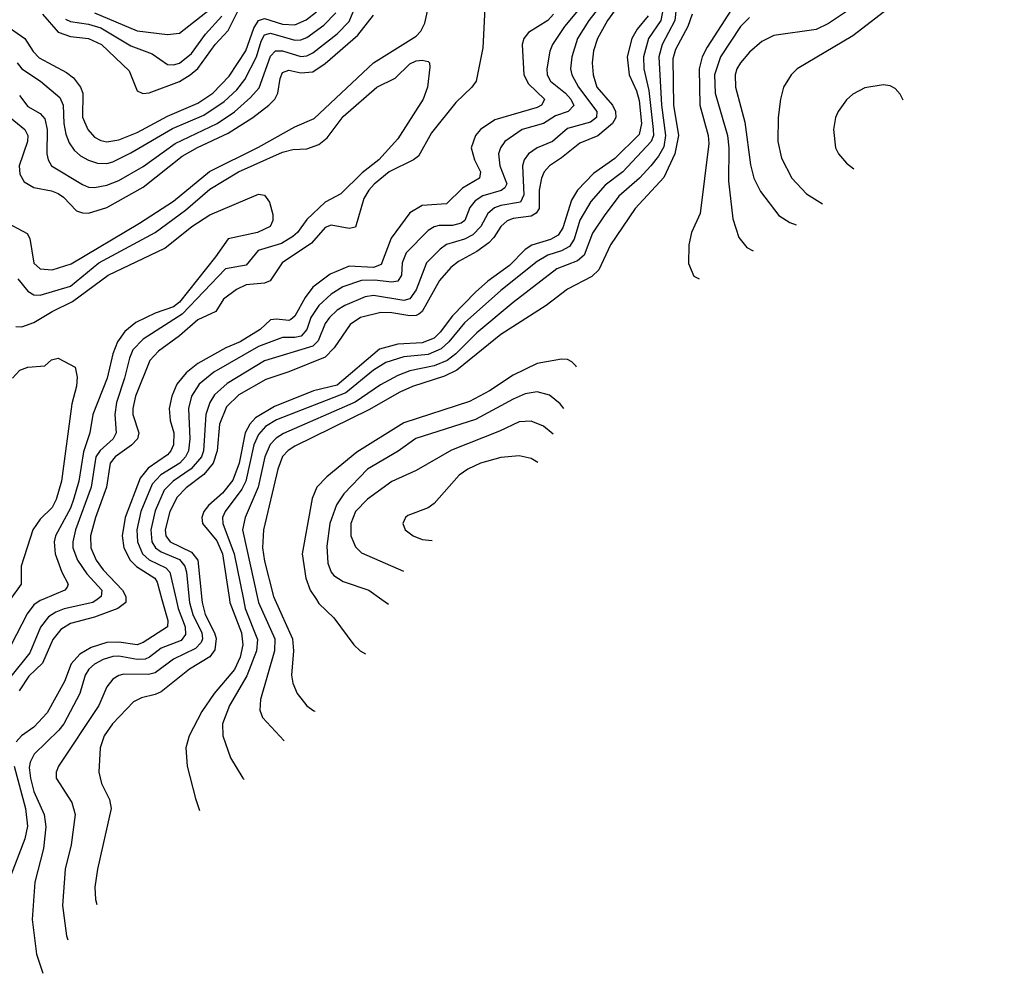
# Model space of a CAD drawing. Header units: inches. Extents: x 884549 to 1028252, y 526810 to 653624.
# Tile 950 of 1056: x 1024763 to 1028010, y 608767 to 611912. Entities that reach past the tile are written whole.
import ezdxf

# ---------------------------------------------------------------- set-up
doc = ezdxf.new("R2010")
doc.units = ezdxf.units.IN
doc.header["$MEASUREMENT"] = 0
doc.layers.add('B0620', color=7, linetype='Continuous')
doc.layers.add('B0621', color=7, linetype='Continuous')

msp = doc.modelspace()

# ---------------------------------------------------------------- linework, layer by layer
at = {"layer": 'B0620', "color": 5}
msp.add_line((1025957.4, 610000, 3040), (1025979.1, 609984.8, 3040), dxfattribs=at)
for points, elevation in [([(1025018.1, 610000), (1025004.6, 609990), (1024910, 609969.4), (1024881.8, 609958.2), (1024857.8, 609942.2), (1024831.3, 609908.7), (1024796.1, 609824), (1024734.1, 609745.9)], 2760), ([(1024839.1, 610000), (1024830, 609996.2), (1024810, 609982.6), (1024787.8, 609952.2), (1024734.9, 609850)], 2740), ([(1025232.1, 610000), (1025251.2, 609930), (1025250.8, 609910), (1025170, 609857.4), (1025150, 609850.2), (1025090, 609859.1), (1025050, 609857.4), (1024998.3, 609841.7), (1024960.8, 609819.2), (1024933, 609787), (1024910.2, 609729.8), (1024853.8, 609626.2), (1024810, 609578.8), (1024768.5, 609550), (1024751.4, 609530)], 2820), ([(1025113.3, 610000), (1025113.1, 609990), (1025086.7, 609970), (1025010, 609942), (1024930, 609920.9), (1024898.7, 609901.3), (1024872.4, 609867.6), (1024837.9, 609790), (1024792.7, 609747.3), (1024761.4, 609698.6)], 2780), ([(1025278.6, 610000), (1025285.3, 609970), (1025308.6, 609910), (1025310, 609884.7), (1025295.1, 609864.9), (1025230, 609839.1), (1025190.9, 609809.1), (1025176.6, 609803.4), (1025150, 609801.5), (1025090, 609812.4), (1025070, 609811.4), (1025038, 609802), (1025010, 609786.5), (1024991.5, 609770), (1024979.3, 609750), (1024961.8, 609690), (1024908.5, 609590), (1024891.6, 609568.4), (1024810.6, 609490), (1024797.3, 609462.7), (1024794.2, 609445.8), (1024798.7, 609410), (1024810, 609366.7), (1024844.2, 609290), (1024849.3, 609250), (1024841.6, 609178.4), (1024813, 609067), (1024803.7, 608943.7), (1024818.3, 608830), (1024839.4, 608766.7)], 2840), ([(1025322.2, 610000), (1025323.2, 609990), (1025334, 609950), (1025363.6, 609890), (1025366.2, 609870), (1025361.7, 609858.4), (1025342.2, 609837.8), (1025270, 609803), (1025210, 609757.4), (1025187.9, 609752.1), (1025106.7, 609753.3), (1025090, 609749.4), (1025070, 609737.5), (1025050, 609711.6), (1025023.6, 609650), (1024890.9, 609450), (1024882.8, 609430), (1024883.2, 609410), (1024935.3, 609330), (1024945.7, 609290), (1024932.6, 609190), (1024912.8, 609110), (1024904.1, 608990), (1024917.6, 608890), (1024921.6, 608877.1)], 2860), ([(1025363.3, 610000), (1025364.3, 609990), (1025375, 609950), (1025405.3, 609890), (1025410.7, 609870.7), (1025406.6, 609833.4), (1025389.8, 609810.2), (1025323.3, 609770), (1025230, 609695.2), (1025210, 609686), (1025164.2, 609675.8), (1025137.8, 609662.2), (1025069.1, 609590), (1025041, 609550), (1025028.7, 609510), (1025023.5, 609430), (1025032.3, 609392.3), (1025059.6, 609339.6), (1025065, 609310), (1025019.5, 609110), (1025010.8, 609050.8), (1025013.1, 609010), (1025017.7, 608993.2)], 2880), ([(1025454.8, 610000), (1025456.4, 609990), (1025494.5, 609890), (1025499.2, 609850), (1025490.5, 609810), (1025471.6, 609768.4), (1025404.8, 609690), (1025363.6, 609630), (1025322, 609550), (1025311.4, 609510), (1025315, 609450), (1025343.1, 609343.1), (1025355.4, 609303.8)], 2920), ([(1025500.7, 610000), (1025506.7, 609970), (1025547.7, 609867.7), (1025543.8, 609830), (1025512.4, 609747.6), (1025455.3, 609650), (1025432, 609590), (1025433.1, 609550), (1025457.7, 609477.7), (1025498.3, 609410), (1025503.2, 609405.8)], 2940), ([(1025548.6, 610000), (1025550.8, 609990), (1025604.3, 609870), (1025603.5, 609830), (1025557.2, 609670), (1025554.6, 609634.6), (1025563.6, 609610), (1025634.7, 609533.4)], 2960), ([(1025604.7, 610000), (1025662.9, 609870), (1025666.2, 609830), (1025659.1, 609750), (1025663.5, 609723.5), (1025677.9, 609690), (1025710, 609649.3), (1025732.9, 609633), (1025737, 609631.2)], 2980), ([(1025741.3, 610000), (1025750, 609986.8), (1025798.8, 609938.8), (1025864.5, 609850), (1025885.5, 609830), (1025903.2, 609820.6)], 3020), ([(1024744.4, 609450), (1024782.1, 609310), (1024788.2, 609251.8), (1024780.4, 609210), (1024726.4, 609070)], 2820)]:
    msp.add_lwpolyline(points, dxfattribs=dict(at, elevation=elevation))
at = {"layer": 'B0621', "color": 5}
for points, elevation in [([(1028010, 612191.3), (1027890, 612182.3), (1027790, 612149.9), (1027730, 612125.3), (1027610.1, 612049.9), (1027570, 612016), (1027506.1, 611950), (1027430, 611899.9), (1027390, 611880.4), (1027250, 611859.9), (1027210, 611840.8), (1027170, 611805.4), (1027139.9, 611770), (1027127.7, 611750), (1027122.4, 611730), (1027123.3, 611690), (1027154.3, 611574.4), (1027173.3, 611433.3), (1027183.6, 611390), (1027206, 611346), (1027266.7, 611266.7), (1027302.9, 611242.9), (1027323.5, 611235.7)], 3060), ([(1024710, 611248.9), (1024787.3, 611207.3), (1024796.5, 611190), (1024810, 611109.5), (1024830.8, 611090.8), (1024870, 611087.3), (1024932.7, 611107.3), (1025158.6, 611241.4), (1025270, 611313.5), (1025388.5, 611411.5), (1025550, 611491.3), (1025670, 611558.4), (1025733.8, 611586.3), (1025930, 611769.7), (1026070, 611857.8), (1026086, 611874), (1026099.2, 611900.8), (1026130, 612041.7)], 2780), ([(1027810, 612035.8), (1027770, 612031.7), (1027730, 612012.8), (1027629.4, 611950.6), (1027510, 611858.7), (1027327.1, 611750), (1027306.6, 611730), (1027281.6, 611690), (1027271.5, 611650), (1027264.1, 611590), (1027263.1, 611510), (1027275, 611455), (1027309.4, 611390), (1027358.2, 611338.2), (1027410, 611304.6), (1027410.5, 611304.4)], 3080), ([(1024838.1, 611930), (1024890, 611871.6), (1024930, 611856.5), (1024990, 611849.8), (1025033.1, 611830), (1025123.6, 611743.6), (1025150, 611677.8), (1025169.3, 611669.3), (1025190, 611671.3), (1025290, 611708.5), (1025325.5, 611730), (1025350, 611751.1), (1025407.4, 611830), (1025450, 611876.6), (1025501, 611979)], 2920), ([(1024655.7, 611935.6), (1024779.7, 611850), (1024807.3, 611807.3), (1024826.9, 611786.9), (1024917.7, 611737.7), (1024940.5, 611720.5), (1024964, 611690), (1024971.3, 611670), (1024970.4, 611590.4), (1024987.4, 611550), (1025010, 611524.4), (1025030, 611513.4), (1025050, 611509.4), (1025090, 611515.7), (1025150, 611540.2), (1025250, 611594.6), (1025350, 611637.2), (1025399.4, 611670), (1025454, 611726), (1025508.7, 611810), (1025535.1, 611884.8), (1025550.5, 611909.5), (1025570, 611916.5), (1025630, 611897.5), (1025670, 611895.5), (1025707.9, 611912.1), (1025741.8, 611938.2)], 2880), ([(1024762.4, 611662.4), (1024790, 611626.5), (1024830, 611603.4), (1024845.4, 611585.4), (1024853.1, 611550), (1024852.3, 611470), (1024856.8, 611450), (1024868.3, 611430), (1024970, 611368.7), (1024990, 611360.1), (1025010, 611358.9), (1025050, 611366.4), (1025090, 611381.7), (1025170, 611428.3), (1025275.9, 611504.1), (1025413.8, 611570), (1025471.4, 611608.6), (1025524.6, 611655.4), (1025552.3, 611687.7), (1025590, 611792.5), (1025606.9, 611810), (1025630, 611809.2), (1025690, 611790.6), (1025710, 611793.6), (1025730, 611803.2), (1025810, 611866.2), (1025850, 611906), (1025876.4, 611970)], 2840), ([(1026296.9, 611950), (1026290, 611819.3), (1026267.8, 611710), (1026254.3, 611690), (1026201.3, 611638.7), (1026120.6, 611539.4), (1026077.6, 611462.3), (1026061.5, 611450), (1025980.9, 611410), (1025932, 611370), (1025914.6, 611350), (1025898, 611322), (1025870, 611227.6), (1025850, 611223), (1025790, 611234.5), (1025770, 611227.1), (1025724.9, 611175.1), (1025629, 611110), (1025589.4, 611050.6), (1025570, 611042.7), (1025510, 611037.2), (1025477.6, 611022.4), (1025434.6, 610990), (1025410.1, 610949.9), (1025350, 610922.7), (1025290.1, 610870), (1025220.6, 610819.4), (1025191.7, 610788.3), (1025145.3, 610670), (1025135.9, 610630), (1025135.6, 610610), (1025156.1, 610550), (1025151.4, 610530), (1025131.7, 610508.3), (1025077.5, 610470), (1025061.7, 610450), (1025049.3, 610370), (1025012.6, 610270), (1024996.3, 610210), (1024997.6, 610170), (1025015.2, 610130), (1025037.7, 610097.7), (1025101.7, 610030), (1025113.5, 610010), (1025113.3, 610000)], 2780), ([(1025010, 611934.9), (1025150, 611875.4), (1025250, 611863.8), (1025290, 611867.9), (1025391.8, 611948.2)], 2960), ([(1026610.4, 611950), (1026559.6, 611890), (1026519.9, 611830), (1026511.5, 611808.5), (1026501.5, 611750), (1026502.4, 611730), (1026513, 611710), (1026562.9, 611670), (1026580.2, 611650), (1026590, 611629.8), (1026571.8, 611610), (1026530, 611595.7), (1026490, 611570.3), (1026419.8, 611550), (1026363.1, 611510), (1026348.6, 611490), (1026341.8, 611470), (1026346.6, 611430), (1026369.6, 611370.4), (1026362.6, 611357.4), (1026351.3, 611348.7), (1026290, 611331.1), (1026265.1, 611314.9), (1026247.6, 611292.4), (1026231.1, 611250), (1026218.4, 611241.5), (1026190, 611233.6), (1026146.6, 611233.4), (1026130, 611229.5), (1026110, 611217.2), (1026037.2, 611142.8), (1026024.5, 611110), (1026022.1, 611070), (1026010, 611050), (1025990, 611047), (1025933, 611053), (1025890, 611051.9), (1025828.4, 611031.6), (1025790, 611007.3), (1025750, 610969.2), (1025722.8, 610930), (1025709.5, 610890), (1025691.5, 610868.5), (1025670, 610863.9), (1025630, 610864.4), (1025550, 610834.2), (1025402.9, 610750), (1025354.9, 610710), (1025329.4, 610670), (1025319.2, 610630), (1025323.6, 610530), (1025319.5, 610490), (1025310.3, 610470), (1025291.6, 610450), (1025228.7, 610411.3), (1025199.9, 610380.1), (1025162.4, 610290), (1025149.1, 610230), (1025151.7, 610190), (1025167.6, 610150), (1025190.2, 610130.2), (1025244.6, 610104.6), (1025258.5, 610090), (1025278.6, 610000)], 2840), ([(1026679.7, 611960.3), (1026639.7, 611910), (1026602.4, 611850), (1026583.9, 611790), (1026578.9, 611750), (1026583.6, 611730), (1026605.9, 611690), (1026666.7, 611610), (1026665.6, 611590), (1026645.6, 611574.4), (1026570, 611553.3), (1026520.4, 611510), (1026470, 611489.5), (1026441, 611470), (1026426.8, 611450), (1026421.5, 611430), (1026425.7, 611334.3), (1026414.3, 611310), (1026350, 611299.8), (1026328.3, 611291.7), (1026306.6, 611273.4), (1026283.5, 611230), (1026257.2, 611202.8), (1026230, 611188.4), (1026170, 611170.3), (1026150, 611155), (1026104.8, 611110), (1026070, 611021.6), (1026050, 610991.7), (1026030, 610986), (1025930, 611002.4), (1025902.4, 610997.6), (1025835, 610970), (1025810, 610954.2), (1025784.3, 610930), (1025770, 610909.9), (1025747.5, 610852.5), (1025730, 610834.9), (1025570, 610786.7), (1025447.3, 610712.7), (1025405.4, 610674.6), (1025389.7, 610650), (1025377.1, 610610), (1025369.6, 610490.4), (1025362.5, 610470), (1025328.9, 610431.1), (1025269, 610390), (1025239.8, 610360.2), (1025210, 610292), (1025195.4, 610230), (1025199.2, 610190), (1025210.4, 610170), (1025230, 610156.6), (1025290, 610131.3), (1025307.7, 610110), (1025313.3, 610090), (1025322.2, 610000)], 2860), ([(1026738.5, 611961.5), (1026701.9, 611910), (1026668.2, 611850), (1026655.6, 611810), (1026651, 611770), (1026653.6, 611730), (1026666.2, 611690), (1026717.9, 611630), (1026727.8, 611610), (1026729.2, 611590), (1026718.4, 611570), (1026670, 611528.7), (1026610, 611505.5), (1026550, 611456.5), (1026509.6, 611430), (1026492.2, 611410), (1026483.5, 611390), (1026476.4, 611350), (1026476, 611290), (1026466.2, 611273.8), (1026450, 611264.6), (1026390, 611256), (1026370, 611248.8), (1026350, 611230.4), (1026326.7, 611193.3), (1026310, 611176.2), (1026270, 611147.5), (1026210, 611115.1), (1026184.9, 611095.1), (1026147.5, 611052.5), (1026090.6, 610950), (1026079, 610941), (1026070, 610936.1), (1026050, 610935.8), (1025990, 610945.2), (1025954, 610946), (1025886.8, 610930), (1025853.2, 610906.8), (1025800.2, 610830), (1025770, 610799.4), (1025650, 610750.8), (1025574.3, 610725.7), (1025485.6, 610674.4), (1025445, 610635), (1025421.8, 610578.2), (1025414.4, 610490), (1025401, 610450), (1025370, 610411.7), (1025311.9, 610368.1), (1025282.2, 610337.8), (1025257.8, 610290), (1025243, 610230), (1025245.4, 610210), (1025259.7, 610190), (1025330, 610155.5), (1025350.3, 610130), (1025363.3, 610000)], 2880), ([(1026884.6, 611950), (1026876.9, 611910), (1026836.2, 611850), (1026819.8, 611790), (1026820.8, 611750), (1026838.2, 611678.2), (1026852, 611550), (1026852.8, 611530), (1026845.8, 611510), (1026751.6, 611410), (1026694, 611366), (1026647, 611313.1), (1026610, 611251.1), (1026591.9, 611188.1), (1026576.3, 611163.7), (1026550, 611150.2), (1026504.2, 611135.8), (1026470, 611114.7), (1026350, 611018.6), (1026230, 610911.9), (1026178.6, 610850), (1026153.3, 610826.7), (1026110, 610808.3), (1026030, 610800.2), (1025970, 610781.4), (1025930, 610756.4), (1025839, 610681), (1025610, 610592.7), (1025573.3, 610570), (1025550, 610544.5), (1025535.4, 610510), (1025509.2, 610390), (1025495.8, 610364.2), (1025440.3, 610290), (1025431.6, 610270), (1025432.7, 610250), (1025470.5, 610150.5), (1025500.7, 610000)], 2940), ([(1026928.2, 611950), (1026923, 611910), (1026881.6, 611830), (1026870.7, 611789.3), (1026879.7, 611630), (1026893.2, 611530), (1026886.7, 611493.3), (1026870, 611461.9), (1026843.8, 611430), (1026806.9, 611390), (1026738.9, 611330), (1026690, 611265.2), (1026652, 611208), (1026624.3, 611135.7), (1026602.7, 611117.3), (1026534.6, 611090), (1026390, 610979.7), (1026270, 610879.4), (1026200.9, 610810), (1026172.3, 610787.7), (1026130, 610770), (1026050, 610753.9), (1026010, 610738.6), (1025952.4, 610707.6), (1025869.7, 610650.3), (1025632.8, 610547.2), (1025608.6, 610531.4), (1025588.8, 610511.2), (1025571.8, 610470), (1025549.5, 610370.5), (1025506, 610270), (1025497.3, 610230), (1025548.6, 610000)], 2960), ([(1027110, 611945.5), (1027030, 611822), (1027013.6, 611790), (1027003.2, 611750), (1027006.2, 611630), (1027033.7, 611530), (1027036.1, 611503.9), (1027007, 611273), (1026978.8, 611210), (1026970.1, 611170), (1026968.6, 611108.6), (1026986.4, 611066.4), (1027003.4, 611057.6)], 3020), ([(1024719.7, 611599.7), (1024780.1, 611550), (1024789.6, 611530), (1024788.5, 611510), (1024761, 611430), (1024763, 611403), (1024777.5, 611377.5), (1024810, 611359), (1024867.5, 611347.5), (1024890, 611338.5), (1024907.1, 611327.1), (1024950, 611282), (1024970, 611274.7), (1024990, 611274), (1025050, 611293.2), (1025170, 611360.2), (1025298.3, 611461.7), (1025349.3, 611490.7), (1025450, 611537.9), (1025531.7, 611590), (1025584.8, 611630), (1025604, 611650), (1025614, 611670), (1025621.7, 611718.3), (1025630, 611738.1), (1025650, 611745.3), (1025690, 611736.5), (1025730, 611740.2), (1025770, 611768), (1025878.6, 611861.4), (1025930, 611927.1)], 2820), ([(1024754.9, 611770), (1024769.8, 611749.8), (1024831.9, 611710), (1024895.8, 611655.8), (1024906.6, 611630), (1024908.1, 611570), (1024914.8, 611534.8), (1024926.2, 611506.2), (1024942.2, 611482.2), (1024963.5, 611463.5), (1024990, 611449.2), (1025019.5, 611439.5), (1025050, 611438.1), (1025070, 611442.9), (1025130, 611472.9), (1025266.9, 611553.1), (1025370, 611597.9), (1025437.7, 611642.3), (1025478.7, 611681.3), (1025505.2, 611714.8), (1025543.8, 611790), (1025559, 611841), (1025570, 611862), (1025590, 611868.2), (1025670, 611844.7), (1025690, 611845.9), (1025710, 611853.3), (1025765.9, 611894.1), (1025805.4, 611934.6)], 2860), ([(1024914.2, 611914.2), (1024930, 611906.5), (1024990, 611897.7), (1025030, 611885.4), (1025130, 611825.9), (1025199.5, 611799.5), (1025250, 611764), (1025270, 611763.5), (1025290, 611769.4), (1025330, 611801.3), (1025375.5, 611864.5), (1025430, 611923.5)], 2940), ([(1026523, 611930), (1026505.1, 611910), (1026440.4, 611870), (1026425.7, 611850), (1026420.3, 611830), (1026425.2, 611730), (1026441, 611701), (1026493.3, 611650), (1026490, 611642.3), (1026484.1, 611630), (1026470, 611622.6), (1026330, 611582.5), (1026282.6, 611550), (1026265.6, 611530), (1026252, 611490), (1026262.4, 611450), (1026282.9, 611410), (1026278.8, 611390), (1026222.9, 611357.1), (1026170, 611305.1), (1026090, 611299.1), (1026050, 611275.6), (1025987.9, 611192.1), (1025955.1, 611104.9), (1025930, 611094.9), (1025850, 611099.8), (1025786.9, 611073.1), (1025730, 611030), (1025703.9, 610996), (1025670, 610933.9), (1025657.1, 610922.9), (1025650, 610919.6), (1025610, 610925), (1025590, 610922.8), (1025556.1, 610890), (1025490.2, 610849.8), (1025442.3, 610830), (1025350, 610778.4), (1025312.3, 610747.7), (1025281.1, 610710), (1025264.4, 610670), (1025256.3, 610630), (1025259.2, 610590), (1025270.8, 610550), (1025270.4, 610509.6), (1025261.9, 610490), (1025250, 610476.8), (1025187, 610433), (1025159.8, 610400.2), (1025110.9, 610270), (1025101.3, 610210), (1025106.7, 610170), (1025127.2, 610130), (1025148.7, 610108.7), (1025208.6, 610070), (1025216.7, 610056.7), (1025232.1, 610000)], 2820), ([(1026835.3, 611924.7), (1026799.1, 611880.9), (1026781.3, 611850), (1026766.2, 611790), (1026772.5, 611730), (1026797.4, 611677.4), (1026805.5, 611645.5), (1026813.5, 611570), (1026806, 611534), (1026725.4, 611454.6), (1026655.1, 611404.9), (1026602.4, 611350), (1026582.8, 611317.2), (1026554.3, 611225.7), (1026538.4, 611201.6), (1026513.1, 611186.9), (1026451.5, 611168.5), (1026430, 611154.3), (1026378.3, 611101.7), (1026306.7, 611050), (1026266, 611014), (1026190, 610935.9), (1026150, 610881.5), (1026130, 610861.8), (1026090, 610845.9), (1026010, 610842), (1025950, 610825.3), (1025810, 610706.6), (1025731.8, 610688.2), (1025603.8, 610636.2), (1025541, 610599), (1025521.7, 610578.3), (1025506, 610550), (1025486.5, 610450), (1025466.3, 610393.7), (1025431.5, 610350), (1025385.2, 610310), (1025370.1, 610290), (1025363.5, 610270), (1025366.3, 610250), (1025413, 610193.1), (1025432, 610150), (1025454.8, 610000)], 2920), ([(1026980.1, 611930), (1026966.5, 611890), (1026925.9, 611814.1), (1026916.7, 611783.3), (1026919.1, 611630), (1026935.2, 611530), (1026923.8, 611470), (1026887.7, 611392.3), (1026792.8, 611290), (1026711.6, 611170), (1026672.5, 611087.5), (1026650, 611065.2), (1026570, 611023.6), (1026499.1, 610970), (1026350, 610874.4), (1026204.3, 610755.7), (1026164.1, 610735.9), (1026058.1, 610701.9), (1026016.5, 610683.5), (1025914.3, 610625.7), (1025670, 610505.2), (1025648.6, 610491.4), (1025630, 610470.9), (1025614.3, 610430), (1025566.9, 610230), (1025563.3, 610170), (1025570, 610126.7), (1025600.2, 610010), (1025604.7, 610000)], 2980), ([(1027170, 611919.9), (1027139.7, 611890), (1027074.3, 611790), (1027054.1, 611730), (1027056.5, 611670), (1027097.6, 611530), (1027101.7, 611490), (1027099.9, 611379.9), (1027115.2, 611255.2), (1027134, 611194), (1027161.2, 611161.2), (1027181.6, 611150.1)], 3040), ([(1024757, 611057), (1024790, 611016.8), (1024810, 611005), (1024830, 611003.6), (1024930, 611032.8), (1025024.1, 611110), (1025209.4, 611210), (1025310, 611283.9), (1025390, 611353.6), (1025484.1, 611410), (1025630, 611475.2), (1025663.9, 611484), (1025710, 611486.2), (1025750, 611501.1), (1025777, 611523), (1025830, 611593.5), (1025940.6, 611690), (1026000.7, 611719.3), (1026050, 611766.5), (1026070, 611776.1), (1026090, 611779.3), (1026110, 611774.8), (1026114.8, 611770), (1026115.8, 611755.8), (1026108, 611690), (1026093.2, 611650), (1026010, 611519.8), (1025947.8, 611450), (1025892.9, 611407.1), (1025822.5, 611337.6), (1025769.8, 611310.2), (1025710, 611253.4), (1025679, 611210), (1025663.4, 611196.6), (1025625.9, 611174.1), (1025549.3, 611150.7), (1025510, 611102.6), (1025442.2, 611090), (1025299.1, 610940.9), (1025170, 610858.2), (1025136.6, 610823.4), (1025124.6, 610795.4), (1025108.9, 610730), (1025082.1, 610650), (1025076.7, 610610), (1025080.8, 610550), (1025071.5, 610530), (1025028.3, 610491.7), (1025013.9, 610470), (1024998.8, 610370), (1024947.2, 610230), (1024937.7, 610190), (1024938.5, 610170), (1024954.1, 610130), (1024983.9, 610083.9), (1025033.7, 610030), (1025031.5, 610010), (1025018.1, 610000)], 2760), ([(1027610, 611697.4), (1027550, 611687.9), (1027510, 611667.1), (1027490, 611648.5), (1027462.4, 611610), (1027453.6, 611590), (1027446.4, 611550), (1027453.3, 611490), (1027463.3, 611470), (1027490, 611439.3), (1027514, 611420)], 3120), ([(1027676.7, 611646.4), (1027666.7, 611666.7), (1027650, 611684.8), (1027633.7, 611693.7), (1027610, 611697.4)], 3120), ([(1024750, 610899.8), (1024770, 610898.9), (1024810, 610913.4), (1024869.8, 610950.2), (1024936.8, 610983.2), (1025055, 611070), (1025241.6, 611158.4), (1025330.8, 611230), (1025390, 611268.4), (1025550, 611336.5), (1025570, 611334), (1025586.7, 611310), (1025597.6, 611270), (1025597.4, 611250), (1025588.9, 611230), (1025547.7, 611210), (1025450, 611189.8), (1025409, 611130), (1025290, 610980.6), (1025270, 610965.1), (1025210, 610944.1), (1025146.2, 610913.8), (1025110, 610883.8), (1025085.9, 610850), (1025069.8, 610810.2), (1025051.9, 610730), (1025004.1, 610610), (1024994.7, 610550), (1024973.5, 610486.5), (1024957.7, 610390), (1024940.6, 610330), (1024930, 610301.1), (1024881.2, 610210), (1024876.2, 610190), (1024879.5, 610150), (1024901.8, 610090), (1024922.6, 610050), (1024919.2, 610040.8), (1024911.3, 610030), (1024839.1, 610000)], 2740), ([(1024739.7, 610730), (1024763.3, 610756.7), (1024790, 610766.4), (1024846, 610770), (1024868, 610790), (1024890, 610796), (1024946.4, 610766.4), (1024952.7, 610732.7), (1024950, 610704), (1024934.9, 610645.1), (1024901.2, 610390), (1024883.7, 610330), (1024870, 610302.8), (1024830, 610264.7), (1024806.2, 610230), (1024767.9, 610110), (1024768.3, 610050), (1024731.7, 610000)], 2720), ([(1026599.2, 610766.1), (1026597.4, 610770), (1026584.2, 610784.2), (1026570, 610791.3), (1026550, 610793), (1026470, 610778.2), (1026390, 610740.1), (1026312.2, 610687.8), (1026246.8, 610653.2), (1026030, 610583), (1025874.6, 610485.4), (1025775.7, 610404.3), (1025742.7, 610370), (1025727.5, 610332.5), (1025694.1, 610150), (1025706.3, 610070), (1025721.4, 610030), (1025741.3, 610000)], 3020), ([(1026557.2, 610630.3), (1026545, 610645), (1026510, 610674.1), (1026470, 610684.5), (1026430, 610677.7), (1026390, 610660.7), (1026266.2, 610593.8), (1026069.3, 610530.7), (1026010.6, 610489.4), (1025909.8, 610430.2), (1025831.6, 610348.4), (1025807.6, 610312.4), (1025785.2, 610250), (1025775.4, 610175.4), (1025779.1, 610119.1), (1025790, 610090.2), (1025799, 610079), (1025830, 610058.8), (1025914.6, 610030), (1025957.4, 610000)], 3040), ([(1026450, 610588.5), (1026410, 610586.3), (1026345, 610555), (1026187.2, 610492.8), (1026070, 610425.8), (1025990, 610389.4), (1025909.8, 610330.2), (1025870.5, 610290), (1025855, 610250), (1025855.4, 610210), (1025870, 610173.7), (1025890, 610154), (1026028.4, 610093.2)], 3060), ([(1026522.2, 610545.3), (1026490, 610571.5), (1026450, 610588.5)], 3060), ([(1026410, 610473.7), (1026350, 610468.7), (1026282.3, 610450), (1026240.7, 610430), (1026212.6, 610410), (1026130, 610316.2), (1026110, 610302.2), (1026043.5, 610276.5), (1026034.9, 610270), (1026026.7, 610250), (1026034, 610230), (1026060.4, 610210), (1026090, 610198), (1026123.5, 610194.9)], 3080), ([(1026471.9, 610452.2), (1026450, 610464.5), (1026410, 610473.7)], 3080)]:
    msp.add_lwpolyline(points, dxfattribs=dict(at, elevation=elevation))

doc.saveas('drawing.dxf')
